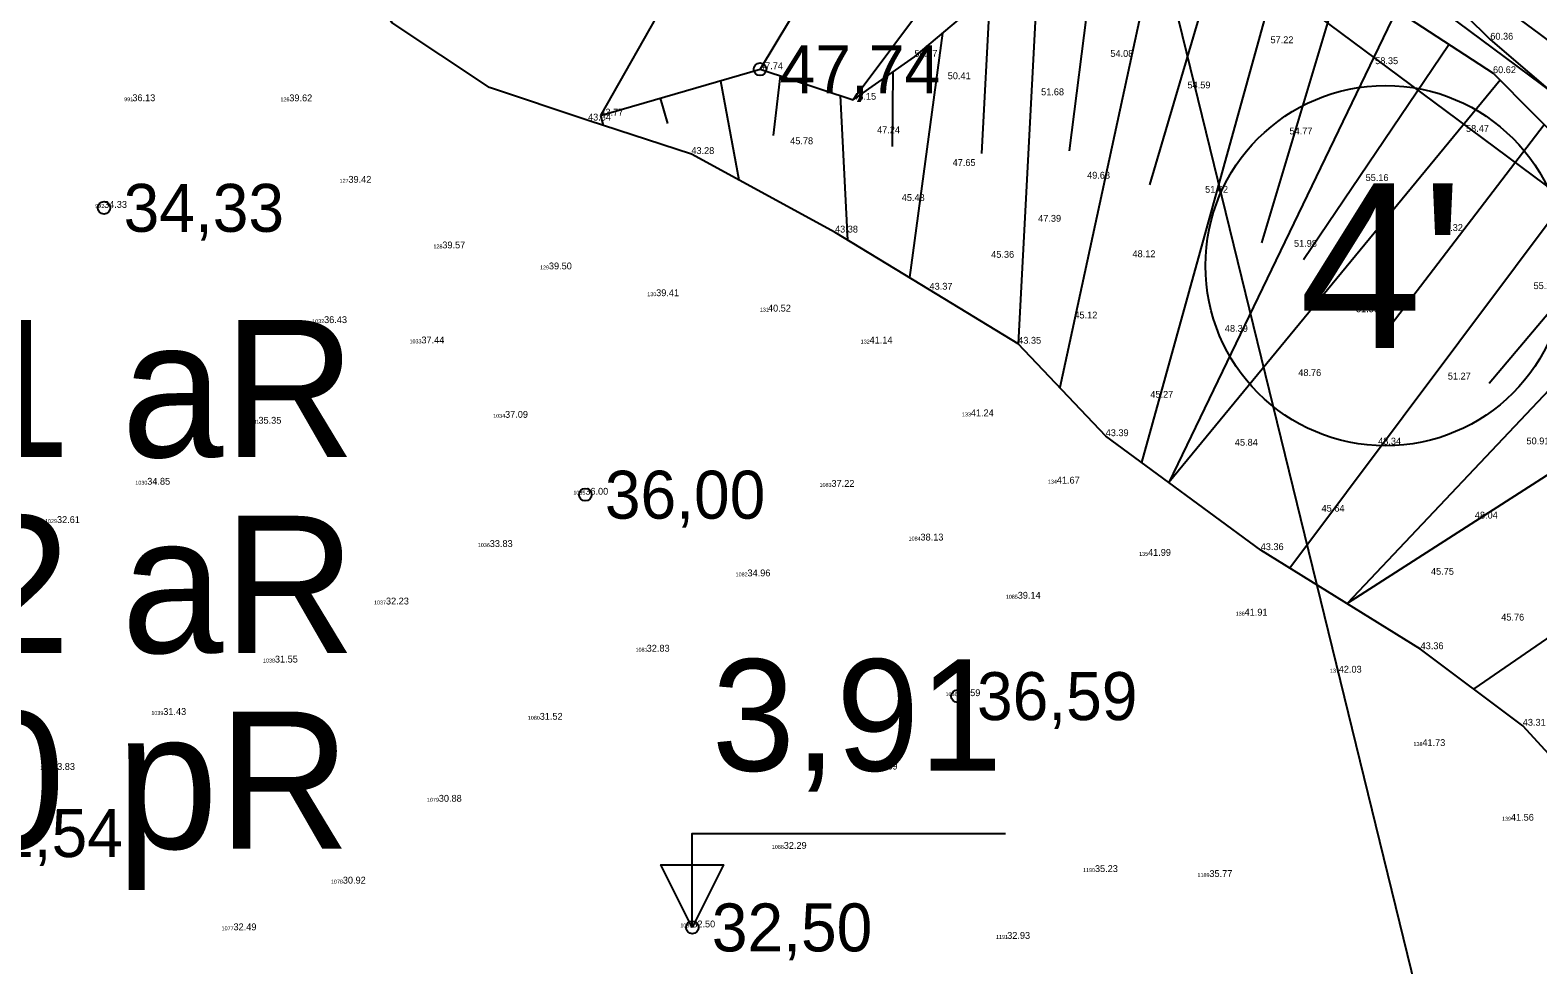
# Model space of a CAD drawing. Extents: x 700746 to 706058, y 6570320 to 6580460.
# Drawn here: x 703091.9 to 703168.9, y 6577103 to 6577150.7 of the extents above; entities that cross this region are included whole.
import ezdxf

# ---------------------------------------------------------------- set-up
doc = ezdxf.new("R2010")
doc.units = 0
for name, color, linetype in [('illumineerimisjooned', 7, 'Continuous'), ('jääkpaksus', 7, 'Continuous'), ('KORGUS-EH2000', 7, 'Continuous'), ('Lõige', 7, 'Continuous'), ('MOOTKORG-EH2000', 7, 'Continuous'), ('MOOTNR', 7, 'Continuous'), ('PIIR', 7, 'Continuous'), ('Plokid', 7, 'Continuous'), ('RELJEEF', 7, 'Continuous'), ('VEEKOGU', 7, 'Continuous')]:
    doc.layers.add(name, color=color, linetype=linetype)

msp = doc.modelspace()

# ---------------------------------------------------------------- linework, layer by layer
at = {"layer": 'illumineerimisjooned'}
for points in [[(702976.891, 6576643.26), (702915.328, 6577059.558), (702785.772, 6577104.455), (702748.407, 6577249.47), (702721.642, 6577298.043), (702716.252, 6577332.033), (702861.102, 6577284.56), (703066.328, 6577217.365), (703088.858, 6577210.018), (703169.031, 6577150.466), (703230.271, 6577104.95), (703275.453, 6577071.675), (703358.033, 6576531.935)], [(703290.041, 6576963.147), (703188.508, 6577001.438), (703016.934, 6577112.515), (702852.033, 6577230.395), (702862.776, 6577281.723), (703065.707, 6577215.464), (703087.928, 6577208.218), (703167.838, 6577148.861), (703229.081, 6577103.342), (703273.601, 6577070.555), (703290.041, 6576963.147)]]:
    msp.add_lwpolyline(points, dxfattribs=at)
at = {"layer": 'jääkpaksus'}
msp.add_lwpolyline([(703125.717, 6577104.869), (703125.717, 6577109.669), (703141.717, 6577109.669)], dxfattribs=at)
msp.add_lwpolyline([(703125.717, 6577104.869), (703124.117, 6577108.069), (703127.317, 6577108.069)], close=True, dxfattribs=at)
at = {"layer": 'KORGUS-EH2000'}
for centre in [(703129.18, 6577148.7), (703095.663, 6577141.62), (703120.251, 6577126.969), (703139.265, 6577116.682), (703125.717, 6577104.869)]:
    msp.add_circle(centre, 0.32, dxfattribs=at)
at = {"layer": 'Lõige'}
msp.add_lwpolyline([(703132.186, 6577226.247), (703187.674, 6576999.687)], dxfattribs=at)
at = {"layer": 'PIIR'}
msp.add_circle((703161.139, 6577138.666), 9.2, dxfattribs=at)
at = {"layer": 'Plokid'}
msp.add_lwpolyline([(703287.547, 6576966.226), (703189.415, 6577003.234), (703018.06, 6577114.169), (702854.258, 6577231.263), (702863.9, 6577277.331), (703064.465, 6577211.662), (703086.067, 6577204.618), (703165.453, 6577145.65), (703226.702, 6577100.127), (703272.178, 6577066.636)], close=True, dxfattribs=at)
at = {"layer": 'RELJEEF'}
for p, q in [((703132.224, 6577166.124), (703121.02, 6577146.33)), ((703137.75, 6577162.893), (703129.18, 6577148.7)), ((703142.992, 6577159.282), (703133.94, 6577147.14)), ((703144.998, 6577144.526), (703146.411, 6577155.76)), ((703149.454, 6577155.356), (703144.491, 6577132.441)), ((703143.422, 6577154.618), (703142.37, 6577134.68)), ((703149.1, 6577142.804), (703152.516, 6577154.427)), ((703155.594, 6577153.552), (703148.676, 6577128.611)), ((703154.81, 6577139.833), (703158.683, 6577152.716)), ((703140.507, 6577144.403), (703140.948, 6577152.601)), ((703161.699, 6577151.717), (703150.072, 6577127.585)), ((703138.502, 6577150.538), (703136.808, 6577138.064)), ((703156.946, 6577138.982), (703164.379, 6577149.969)), ((703127.166, 6577148.115), (703128.092, 6577143.047)), ((703129.865, 6577145.317), (703130.228, 6577148.357)), ((703135.954, 6577144.747), (703135.983, 6577148.57)), ((703166.991, 6577148.137), (703150.072, 6577127.585)), ((703133.269, 6577147.36), (703133.648, 6577139.974)), ((703124.468, 6577145.93), (703124.093, 6577147.223)), ((703121.02, 6577146.33), (703121.166, 6577145.829)), ((703161.43, 6577135.66), (703169.248, 6577145.869)), ((703171.651, 6577143.781), (703156.242, 6577123.222)), ((703166.437, 6577132.664), (703174.344, 6577142.051)), ((703177.036, 6577140.322), (703159.176, 6577121.405)), ((703180.947, 6577135.389), (703159.176, 6577121.405)), ((703184.467, 6577130.045), (703165.641, 6577117.05))]:
    msp.add_line(p, q, dxfattribs=at)
for points in [[(703121.02, 6577146.33), (703129.18, 6577148.7), (703133.94, 6577147.14), (703137.07, 6577149.33), (703143.27, 6577154.56), (703147.17, 6577156.05), (703153.79, 6577154.04), (703161.22, 6577152.03), (703166.63, 6577148.5), (703170.75, 6577144.36)], [(703153.759, 6577154.137), (703161.22, 6577152.03), (703161.22, 6577152.03), (703162.72, 6577153.95), (703166.49, 6577150.21), (703170.5, 6577146.78)]]:
    msp.add_lwpolyline(points, dxfattribs=at)
at = {"layer": 'VEEKOGU'}
for points in [[(703120.39, 6577146.08), (703115.365, 6577147.77), (703110.383, 6577151.071), (703104.69, 6577159.71), (703106.266, 6577165.481), (703105.388, 6577174.722), (703104.887, 6577179.996), (703103.186, 6577185.693), (703099.755, 6577192.609), (703093.54, 6577202.31), (703089.925, 6577210.383), (703088.39, 6577214.903), (703087.936, 6577220.02), (703088.419, 6577226.416), (703089.783, 6577232.073), (703090.983, 6577237.053), (703091.059, 6577238.277), (703091.362, 6577243.838), (703090.24, 6577248.46), (703088.7, 6577253.3)], [(703120.39, 6577146.08), (703115.365, 6577147.77), (703110.383, 6577151.071), (703104.69, 6577159.71), (703106.266, 6577165.481), (703105.388, 6577174.722), (703104.887, 6577179.996), (703103.186, 6577185.693), (703099.755, 6577192.609), (703093.54, 6577202.31), (703089.925, 6577210.383), (703088.39, 6577214.903), (703087.936, 6577220.02), (703088.419, 6577226.416), (703089.783, 6577232.073), (703090.983, 6577237.053), (703091.059, 6577238.277), (703091.362, 6577243.838), (703090.24, 6577248.46), (703088.7, 6577253.3)], [(703171.58, 6577111.43), (703168.15, 6577115.17), (703162.93, 6577119.08), (703154.76, 6577124.14), (703146.84, 6577129.96), (703142.37, 6577134.68), (703137.84, 6577137.44), (703133.01, 6577140.36), (703125.67, 6577144.37), (703120.39, 6577146.08)], [(703171.58, 6577111.43), (703168.15, 6577115.17), (703162.93, 6577119.08), (703154.76, 6577124.14), (703146.84, 6577129.96), (703142.37, 6577134.68), (703137.84, 6577137.44), (703133.01, 6577140.36), (703125.67, 6577144.37), (703120.39, 6577146.08)]]:
    msp.add_lwpolyline(points, dxfattribs=at)

# ---------------------------------------------------------------- texts
at = {"layer": 'jääkpaksus'}
msp.add_text('3,91 ', height=5.7, dxfattribs=at).set_placement((703126.717, 6577112.869))
at = {"layer": 'KORGUS-EH2000'}
for s, p in [('47,74', (703130.18, 6577147.475)), ('34,33', (703096.663, 6577140.395)), ('36,00', (703121.251, 6577125.744)), ('36,59', (703140.265, 6577115.457)), ('31,54', (703088.427, 6577108.463)), ('32,50', (703126.717, 6577103.644))]:
    msp.add_text(s, height=2.45, dxfattribs=at).set_placement(p)
at = {"layer": 'MOOTKORG-EH2000'}
for s, p in [('57.22', (703155.26, 6577150.03)), ('60.36', (703166.49, 6577150.21)), ('50.97', (703137.07, 6577149.33)), ('54.08', (703147.08, 6577149.33)), ('47.74', (703129.18, 6577148.7)), ('58.35', (703160.61, 6577148.96)), ('60.62', (703166.63, 6577148.5)), ('50.41', (703138.77, 6577148.19)), ('54.59', (703151.02, 6577147.72)), ('36.13', (703097.109, 6577147.068)), ('39.62', (703105.128, 6577147.061)), ('48.15', (703133.94, 6577147.14)), ('51.68', (703143.54, 6577147.37)), ('43.77', (703121.02, 6577146.33)), ('43.34', (703120.39, 6577146.08)), ('47.24', (703135.16, 6577145.43)), ('58.47', (703165.25, 6577145.5)), ('45.78', (703130.72, 6577144.87)), ('54.77', (703156.23, 6577145.37)), ('43.28', (703125.67, 6577144.37)), ('47.65', (703139.02, 6577143.76)), ('49.68', (703145.89, 6577143.11)), ('39.42', (703108.149, 6577142.901)), ('51.62', (703151.92, 6577142.39)), ('55.16', (703160.12, 6577142.99)), ('34.33', (703095.663, 6577141.62)), ('45.48', (703136.42, 6577141.97)), ('47.39', (703143.39, 6577140.91)), ('43.38', (703133.01, 6577140.36)), ('55.32', (703163.92, 6577140.44)), ('39.57', (703112.947, 6577139.549)), ('51.98', (703156.46, 6577139.63)), ('39.50', (703118.392, 6577138.477)), ('45.36', (703140.99, 6577139.07)), ('48.12', (703148.21, 6577139.1)), ('39.41', (703123.872, 6577137.109)), ('43.37', (703137.84, 6577137.44)), ('55.28', (703168.7, 6577137.47)), ('40.52', (703129.585, 6577136.322)), ('51.59', (703159.63, 6577136.29)), ('36.43', (703106.906, 6577135.734)), ('45.12', (703145.24, 6577135.97)), ('37.44', (703111.879, 6577134.697)), ('41.14', (703134.776, 6577134.691)), ('43.35', (703142.37, 6577134.68)), ('48.39', (703152.93, 6577135.29)), ('48.76', (703156.68, 6577133.03)), ('51.27', (703164.32, 6577132.85)), ('45.27', (703149.12, 6577131.92)), ('37.09', (703116.152, 6577130.897)), ('41.24', (703139.949, 6577130.974)), ('35.35', (703103.551, 6577130.595)), ('43.39', (703146.84, 6577129.96)), ('45.84', (703153.44, 6577129.47)), ('48.34', (703160.76, 6577129.53)), ('50.91', (703168.34, 6577129.54)), ('34.85', (703097.869, 6577127.479)), ('36.00', (703120.251, 6577126.969)), ('37.22', (703132.829, 6577127.371)), ('41.67', (703144.341, 6577127.536)), ('32.61', (703093.258, 6577125.523)), ('45.64', (703157.87, 6577126.1)), ('48.04', (703165.7, 6577125.75)), ('38.13', (703137.377, 6577124.63)), ('33.83', (703115.37, 6577124.298)), ('41.99', (703149.003, 6577123.846)), ('43.36', (703154.76, 6577124.14)), ('34.96', (703128.538, 6577122.799)), ('45.75', (703163.46, 6577122.88)), ('39.14', (703142.346, 6577121.657)), ('32.23', (703110.067, 6577121.364)), ('41.91', (703153.936, 6577120.794)), ('45.76', (703167.05, 6577120.54)), ('32.83', (703123.389, 6577118.952)), ('43.36', (703162.93, 6577119.08)), ('31.55', (703104.393, 6577118.397)), ('42.03', (703158.748, 6577117.879)), ('36.59', (703139.265, 6577116.682)), ('31.43', (703098.688, 6577115.72)), ('31.52', (703117.922, 6577115.474)), ('43.31', (703168.15, 6577115.17)), ('41.73', (703163.019, 6577114.132)), ('33.83', (703093.006, 6577112.913)), ('33.69', (703135.036, 6577112.933)), ('30.88', (703112.767, 6577111.287)), ('41.56', (703167.543, 6577110.318)), ('32.29', (703130.39, 6577108.882)), ('35.23', (703146.291, 6577107.697)), ('30.92', (703107.863, 6577107.107)), ('35.77', (703152.138, 6577107.444)), ('32.49', (703102.278, 6577104.722)), ('32.50', (703125.717, 6577104.869)), ('32.93', (703141.807, 6577104.285))]:
    msp.add_text(s, height=0.35, dxfattribs=at).set_placement(p)
at = {"layer": 'MOOTNR'}
for s, p in [('991', (703096.694, 6577147.068)), ('126', (703104.675, 6577147.061)), ('127', (703107.696, 6577142.901)), ('992', (703095.212, 6577141.62)), ('128', (703112.493, 6577139.549)), ('129', (703117.938, 6577138.477)), ('130', (703123.419, 6577137.109)), ('131', (703129.17, 6577136.322)), ('1032', (703106.299, 6577135.734)), ('1033', (703111.27, 6577134.697)), ('132', (703134.325, 6577134.691)), ('133', (703139.496, 6577130.974)), ('1031', (703102.981, 6577130.595)), ('1034', (703115.544, 6577130.897)), ('1030', (703097.261, 6577127.479)), ('1083', (703132.22, 6577127.371)), ('134', (703143.889, 6577127.536)), ('1035', (703119.641, 6577126.969)), ('1029', (703092.649, 6577125.523)), ('1036', (703114.761, 6577124.298)), ('1084', (703136.769, 6577124.63)), ('135', (703148.548, 6577123.846)), ('1082', (703127.931, 6577122.799)), ('1085', (703141.736, 6577121.657)), ('1037', (703109.458, 6577121.364)), ('136', (703153.483, 6577120.794)), ('1081', (703122.819, 6577118.952)), ('1038', (703103.784, 6577118.397)), ('137', (703158.295, 6577117.879)), ('1086', (703138.656, 6577116.682)), ('1039', (703098.079, 6577115.72)), ('1080', (703117.314, 6577115.474)), ('138', (703162.565, 6577114.132)), ('1040', (703092.398, 6577112.913)), ('1087', (703134.427, 6577112.933)), ('1079', (703112.158, 6577111.287)), ('139', (703167.089, 6577110.318)), ('1088', (703129.781, 6577108.882)), ('1078', (703107.254, 6577107.107)), ('1190', (703145.683, 6577107.697)), ('1189', (703151.529, 6577107.444)), ('1077', (703101.669, 6577104.722)), ('1089', (703125.108, 6577104.869)), ('1191', (703141.237, 6577104.285))]:
    msp.add_text(s, height=0.2, dxfattribs=at).set_placement(p)
at = {"layer": 'PIIR'}
msp.add_text("4'", height=8.4, dxfattribs=at).set_placement((703156.737, 6577134.466))
at = {"layer": 'Plokid'}
for s, p in [('Plokk 11 aR', (703058.049, 6577128.891)), ('Plokk 12 aR', (703058.049, 6577118.891)), ('Plokk 10 pR', (703057.78, 6577108.891))]:
    msp.add_text(s, height=7, dxfattribs=at).set_placement(p)

doc.saveas('drawing.dxf')
